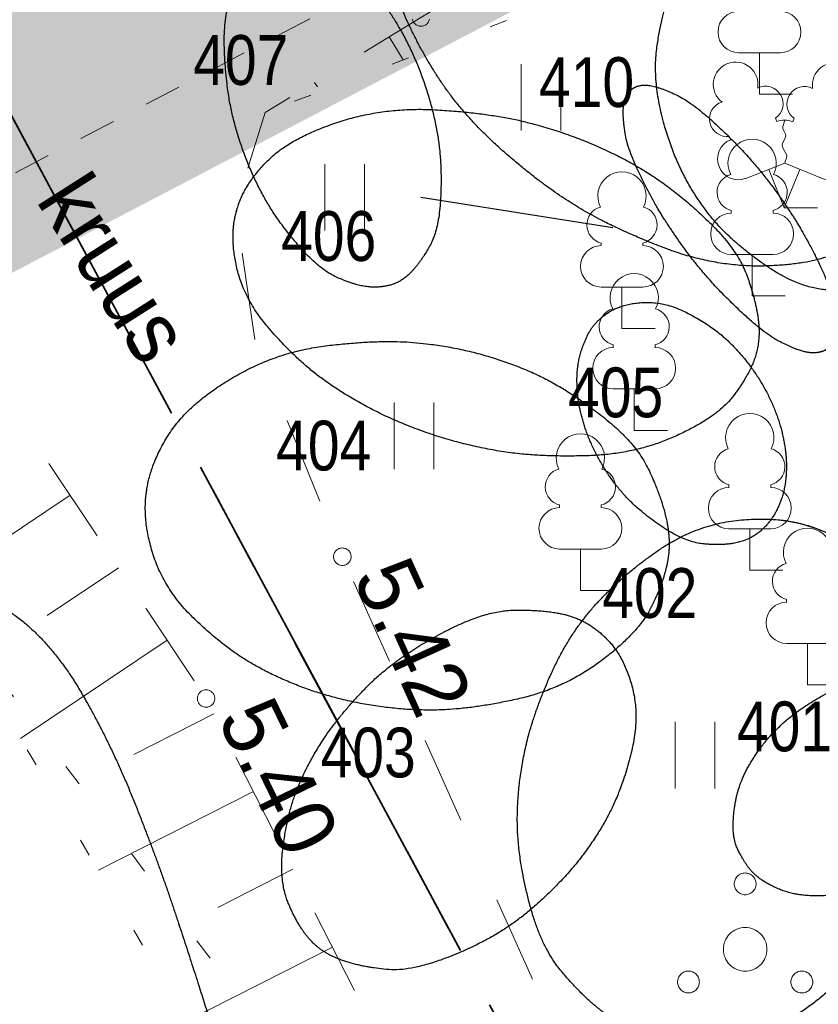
# Model space of a CAD drawing. Header units: metres. Extents: x 538891 to 1080079, y 6588829 to 13178720.
# Tile 315 of 656: x 539900 to 539909, y 6589092 to 6589104. Entities that reach past the tile are written whole.
import ezdxf

# ---------------------------------------------------------------- set-up
doc = ezdxf.new("R2010")
doc.units = ezdxf.units.M
doc.header["$LTSCALE"] = 0.4
for name, pattern in [('KATASTRIPIIR', [17.5, 10, -2.5, 2.5, -2.5]), ('KOLVIK', [3.125, 0.625, -2.5]), ('KRUUSKILL', [5, 2.5, -2.5]), ('NOLVAALL', [3, 0.5, -2.5]), ('VW-01 Short Dashed', [2.116125, 1.058062, -1.058062])]:
    doc.linetypes.add(name, pattern=pattern)
for name, color, linetype in [('DENDRO', 7, 'Continuous'), ('GEO', 7, 'Continuous'), ('KINO_PINNAKATTED 2', 7, 'Continuous'), ('KINO_VÄIKEEHITISED', 7, 'Continuous')]:
    doc.layers.add(name, color=color, linetype=linetype)
doc.styles.add('Arial Narrow', font='ARIALN.TTF')
doc.styles.add('HK Explorer Book', font='txt')

# ---------------------------------------------------------------- blocks, each defined once
blk = doc.blocks.new('Landscape Area-221')
at = {"linetype": 'Continuous', "lineweight": 0}
blk.add_hatch(color=254, dxfattribs=at).paths.add_polyline_path([(0, 0), (-0.273, 0.522), (-0.882, 0.668), (-131.852, -67.839), (-131.389, -68.725), (0, 0)])
blk = doc.blocks.new('LEHTP1')
at = {"color": 252, "linetype": 'Continuous', "lineweight": 9, "true_color": 0x888888}
for p, q in [((-0.48, 1.96), (-0.48, 1.9)), ((0.48, 1.96), (0.48, 1.9)), ((0.48, 0.95), (-0.48, 0.95)), ((0, 0), (0, 0.95)), ((0.76, 0), (0, 0))]:
    blk.add_line(p, q, dxfattribs=at)
for centre, radius, start, end in [((0, 3.04), 0.554, 332.5799, 207.4201), ((-0.38, 2.375), 0.425, 105.2441, 257.079), ((0.38, 2.375), 0.425, 282.921, 74.7559), ((-0.475, 1.425), 0.475, 90, 270), ((0.475, 1.425), 0.475, 270, 90)]:
    blk.add_arc(centre, radius, start, end, dxfattribs=at)
blk = doc.blocks.new('LEHTP2')
at = {"color": 252, "linetype": 'Continuous', "lineweight": 9, "true_color": 0x888888}
for p, q in [((-0.17, 1.98), (-0.2, 2.05)), ((0.2, 1.97), (0.23, 2.05)), ((-1.23, 1.56), (-1.26, 1.64)), ((1.25, 1.54), (1.28, 1.62)), ((-0.88, 0.67), (0.01, 1.02)), ((0.01, 1.02), (0.89, 0.66)), ((0, 0), (-0.35, 0.88)), ((0, 0), (0.36, 0.88)), ((0.76, 0), (0, 0))]:
    blk.add_line(p, q, dxfattribs=at)
at = {"color": 252, "linetype": 'Continuous', "lineweight": 9, "true_color": 0x888888, "flags": 128}
blk.add_lwpolyline([(0.01, 2.01), (-0.03, 1.86), (-0.03, 1.82), (-0.01, 1.76), (0.03, 1.69), (0.04, 1.65), (0.01, 1.58), (-0.04, 1.48), (-0.05, 1.43), (-0.04, 1.4), (-0.02, 1.34), (0.05, 1.22), (0.06, 1.18), (0.05, 1.14), (0.02, 1.07), (0.01, 1.02)], dxfattribs=at)
at = {"color": 252, "linetype": 'Continuous', "lineweight": 9, "true_color": 0x888888}
for centre, radius, start, end in [((-1.114, 2.828), 0.512, 111.5027, 232.5173), ((-1.114, 2.828), 0.512, 350.4856, 111.5002), ((1.158, 2.811), 0.512, 67.6168, 188.6314), ((1.158, 2.811), 0.512, 306.5997, 67.6143), ((-0.429, 2.384), 0.403, 305.1345, 116.705), ((0.465, 2.377), 0.403, 62.412, 233.9825), ((-1.312, 2.036), 0.403, 106.2979, 277.8684), ((1.344, 2.015), 0.403, 261.2486, 72.8191), ((0.008, 1.535), 0.475, 66.7655, 111.5015), ((-1.053, 1.117), 0.475, 111.5014, 291.5004), ((1.07, 1.101), 0.475, 247.6166, 67.6155)]:
    blk.add_arc(centre, radius, start, end, dxfattribs=at)
blk = doc.blocks.new('PQQSAS')
at = {"color": 252, "linetype": 'Continuous', "lineweight": 9, "true_color": 0x888888, "flags": 128}
for points in [[(0.25, 1.5), (0.249, 1.475), (0.245, 1.451), (0.239, 1.427), (0.231, 1.404), (0.22, 1.382), (0.208, 1.361), (0.193, 1.341), (0.177, 1.323), (0.159, 1.307), (0.139, 1.292), (0.118, 1.28), (0.096, 1.269), (0.073, 1.261), (0.049, 1.255), (0.025, 1.251), (0, 1.25), (-0.025, 1.251), (-0.049, 1.255), (-0.073, 1.261), (-0.096, 1.269), (-0.118, 1.28), (-0.139, 1.292), (-0.159, 1.307), (-0.177, 1.323), (-0.193, 1.341), (-0.208, 1.361), (-0.22, 1.382), (-0.231, 1.404), (-0.239, 1.427), (-0.245, 1.451), (-0.249, 1.475), (-0.25, 1.5), (-0.249, 1.525), (-0.245, 1.549), (-0.239, 1.573), (-0.231, 1.596), (-0.22, 1.618), (-0.208, 1.639), (-0.193, 1.659), (-0.177, 1.677), (-0.159, 1.693), (-0.139, 1.708), (-0.118, 1.72), (-0.096, 1.731), (-0.073, 1.739), (-0.049, 1.745), (-0.025, 1.749), (0, 1.75), (0.025, 1.749), (0.049, 1.745), (0.073, 1.739), (0.096, 1.731), (0.118, 1.72), (0.139, 1.708), (0.159, 1.693), (0.177, 1.677), (0.193, 1.659), (0.208, 1.639), (0.22, 1.618), (0.231, 1.596), (0.239, 1.573), (0.245, 1.549), (0.249, 1.525)], [(0.5, 0), (0.498, -0.049), (0.49, -0.098), (0.478, -0.145), (0.462, -0.191), (0.441, -0.236), (0.416, -0.278), (0.387, -0.317), (0.354, -0.354), (0.317, -0.387), (0.278, -0.416), (0.236, -0.441), (0.191, -0.462), (0.145, -0.478), (0.098, -0.49), (0.049, -0.498), (0, -0.5), (-0.049, -0.498), (-0.098, -0.49), (-0.145, -0.478), (-0.191, -0.462), (-0.236, -0.441), (-0.278, -0.416), (-0.317, -0.387), (-0.354, -0.354), (-0.387, -0.317), (-0.416, -0.278), (-0.441, -0.236), (-0.462, -0.191), (-0.478, -0.145), (-0.49, -0.098), (-0.498, -0.049), (-0.5, 0), (-0.498, 0.049), (-0.49, 0.098), (-0.478, 0.145), (-0.462, 0.191), (-0.441, 0.236), (-0.416, 0.278), (-0.387, 0.317), (-0.354, 0.354), (-0.317, 0.387), (-0.278, 0.416), (-0.236, 0.441), (-0.191, 0.462), (-0.145, 0.478), (-0.098, 0.49), (-0.049, 0.498), (0, 0.5), (0.049, 0.498), (0.098, 0.49), (0.145, 0.478), (0.191, 0.462), (0.236, 0.441), (0.278, 0.416), (0.317, 0.387), (0.354, 0.354), (0.387, 0.317), (0.416, 0.278), (0.441, 0.236), (0.462, 0.191), (0.478, 0.145), (0.49, 0.098), (0.498, 0.049)], [(-1.05, -0.75), (-1.051, -0.775), (-1.055, -0.799), (-1.061, -0.823), (-1.069, -0.846), (-1.08, -0.868), (-1.092, -0.889), (-1.107, -0.909), (-1.123, -0.927), (-1.141, -0.943), (-1.161, -0.958), (-1.182, -0.97), (-1.204, -0.981), (-1.227, -0.989), (-1.251, -0.995), (-1.275, -0.999), (-1.3, -1), (-1.325, -0.999), (-1.349, -0.995), (-1.373, -0.989), (-1.396, -0.981), (-1.418, -0.97), (-1.439, -0.958), (-1.459, -0.943), (-1.477, -0.927), (-1.493, -0.909), (-1.508, -0.889), (-1.52, -0.868), (-1.531, -0.846), (-1.539, -0.823), (-1.545, -0.799), (-1.549, -0.775), (-1.55, -0.75), (-1.549, -0.725), (-1.545, -0.701), (-1.539, -0.677), (-1.531, -0.654), (-1.52, -0.632), (-1.508, -0.611), (-1.493, -0.591), (-1.477, -0.573), (-1.459, -0.557), (-1.439, -0.542), (-1.418, -0.53), (-1.396, -0.519), (-1.373, -0.511), (-1.349, -0.505), (-1.325, -0.501), (-1.3, -0.5), (-1.275, -0.501), (-1.251, -0.505), (-1.227, -0.511), (-1.204, -0.519), (-1.182, -0.53), (-1.161, -0.542), (-1.141, -0.557), (-1.123, -0.573), (-1.107, -0.591), (-1.092, -0.611), (-1.08, -0.632), (-1.069, -0.654), (-1.061, -0.677), (-1.055, -0.701), (-1.051, -0.725)], [(1.55, -0.75), (1.549, -0.775), (1.545, -0.799), (1.539, -0.823), (1.531, -0.846), (1.52, -0.868), (1.508, -0.889), (1.493, -0.909), (1.477, -0.927), (1.459, -0.943), (1.439, -0.958), (1.418, -0.97), (1.396, -0.981), (1.373, -0.989), (1.349, -0.995), (1.325, -0.999), (1.3, -1), (1.275, -0.999), (1.251, -0.995), (1.227, -0.989), (1.204, -0.981), (1.182, -0.97), (1.161, -0.958), (1.141, -0.943), (1.123, -0.927), (1.107, -0.909), (1.092, -0.889), (1.08, -0.868), (1.069, -0.846), (1.061, -0.823), (1.055, -0.799), (1.051, -0.775), (1.05, -0.75), (1.051, -0.725), (1.055, -0.701), (1.061, -0.677), (1.069, -0.654), (1.08, -0.632), (1.092, -0.611), (1.107, -0.591), (1.123, -0.573), (1.141, -0.557), (1.161, -0.542), (1.182, -0.53), (1.204, -0.519), (1.227, -0.511), (1.251, -0.505), (1.275, -0.501), (1.3, -0.5), (1.325, -0.501), (1.349, -0.505), (1.373, -0.511), (1.396, -0.519), (1.418, -0.53), (1.439, -0.542), (1.459, -0.557), (1.477, -0.573), (1.493, -0.591), (1.508, -0.611), (1.52, -0.632), (1.531, -0.654), (1.539, -0.677), (1.545, -0.701), (1.549, -0.725)]]:
    blk.add_lwpolyline(points, close=True, dxfattribs=at)
blk = doc.blocks.new('HEIN')
at = {"color": 7, "linetype": 'Continuous', "lineweight": 9}
for p, q in [((-0.455, 0.761), (-0.455, -0.761)), ((0.455, 0.761), (0.455, -0.761))]:
    blk.add_line(p, q, dxfattribs=at)

msp = doc.modelspace()

# ---------------------------------------------------------------- hatches: boundary and pattern name
at = {"layer": 'KINO_PINNAKATTED 2', "linetype": 'Continuous', "lineweight": 0, "true_color": 0xdbccc4}
h = msp.add_hatch(color=254, dxfattribs=at)
h.paths.add_polyline_path([(539967.0537, 6589211.4088), (539962.2785, 6589208.9716), (539960.1138, 6589213.2128), (539960.1574, 6589213.3473), (539960.4697, 6589214.5825), (539957.6024, 6589213.1153), (539951.9214, 6589190.9537), (539951.9214, 6589190.9537), (539948.0999, 6589176.047), (539935.7422, 6589169.7397), (539935.7422, 6589169.7397), (539931.3068, 6589167.532), (539932.6288, 6589165.0519), (539947.1922, 6589172.4705), (539943.3726, 6589157.5796), (539932.7799, 6589152.1729), (539934.035, 6589149.7139), (539942.3482, 6589153.957), (539934.5152, 6589123.4149), (539912.8264, 6589112.0702), (539902.6168, 6589132.0734), (539901.5693, 6589131.5387), (539911.7845, 6589111.5252), (539898.8503, 6589104.7597), (539879.4769, 6589142.717), (539891.922, 6589149.0906), (539891.1946, 6589148.7193), (539890.5899, 6589149.9039), (539891.7748, 6589150.5087), (539892.3792, 6589149.3247), (539892.4679, 6589149.3701), (539900.9646, 6589132.7233), (539902.0122, 6589133.258), (539902.3164, 6589132.662), (539901.9667, 6589133.3471), (539932.6722, 6589149.0192), (539928.1215, 6589157.9349), (539933.2164, 6589160.5354), (539929.3159, 6589168.1774), (539930.6785, 6589168.8729), (539933.7737, 6589170.4527), (539926.6682, 6589184.3741), (539923.5728, 6589182.7942), (539928.7283, 6589172.6939), (539930.0284, 6589170.1466), (539925.2524, 6589167.7089), (539925.2978, 6589167.6198), (539920.4324, 6589165.1365), (539920.4324, 6589165.1365), (539917.2482, 6589163.5113), (539916.6628, 6589164.6579), (539910.3833, 6589161.4528), (539910.9686, 6589160.3061), (539904.5105, 6589157.0099), (539903.9258, 6589158.1569), (539894.1454, 6589153.165), (539890.8302, 6589159.6604), (539887.9627, 6589158.1968), (539891.8632, 6589150.5547), (539878.8635, 6589143.9188), (539875.59, 6589150.3324), (539874.692, 6589149.874), (539858.3249, 6589181.7138), (539870.9536, 6589188.1594), (539870.3464, 6589189.3428), (539856.8347, 6589182.4464), (539846.4252, 6589202.8212), (539859.9462, 6589209.7224), (539859.2512, 6589211.084), (539845.7366, 6589204.1706), (539823.2475, 6589248.2518), (539838.1247, 6589255.8451), (539859.9649, 6589213.0517), (539861.0759, 6589213.6249), (539839.2375, 6589256.4112), (539853.9616, 6589263.9128), (539860.1934, 6589251.703), (539861.4209, 6589252.3295), (539855.9412, 6589263.0656), (539918.3983, 6589294.9445), (539917.4891, 6589296.7252), (539909.8614, 6589292.8329), (539911.2717, 6589298.5181), (539909.7981, 6589298.5207), (539908.1735, 6589291.9714), (539857.1265, 6589265.917), (539856.3685, 6589267.4022), (539809.1504, 6589243.3021), (539810.0597, 6589241.5207), (539814.0524, 6589243.5586), (539825.8172, 6589238.7979), (539856.3911, 6589178.8962), (539857.2889, 6589179.3545), (539874.2092, 6589146.4386), (539875.0979, 6589146.8972), (539897.078, 6589103.8327), (539883.238, 6589096.5935), (539884.6809, 6589093.9634), (539900.4644, 6589102.1187), (540015.6515, 6589162.4696), (540002.6107, 6589165.5585), (540005.2683, 6589160.4235), (539958.3253, 6589135.8241), (539947.6806, 6589156.6795), (539959.0325, 6589162.4735), (539960.5288, 6589163.2373), (539960.5288, 6589163.2373), (539971.4851, 6589168.8293), (539973.2657, 6589169.7382), (539973.2657, 6589169.7382), (539984.2214, 6589175.33), (539986.0026, 6589176.2391), (539986.0026, 6589176.2391), (539994.7645, 6589180.7112), (539993.5098, 6589183.1695), (539975.9966, 6589174.2307), (539970.7504, 6589184.5092), (539988.2636, 6589193.448), (539987.659, 6589194.6326), (539971.4642, 6589186.3667), (539965.6133, 6589197.83), (539964.3841, 6589197.2024), (539970.2348, 6589185.7393), (539951.0404, 6589175.9424), (539950.7342, 6589176.5425), (539954.7971, 6589192.1738), (539954.8709, 6589192.4591), (539981.7628, 6589206.1848), (539981.1581, 6589207.3694), (539974.7897, 6589204.1189), (539972.1882, 6589209.213), (539970.5972, 6589208.401), (539969.297, 6589210.9484), (539967.7049, 6589210.1357)])
h.paths.add_polyline_path([(539908.4323, 6589141.4636), (539909.778, 6589138.8272), (539914.6437, 6589141.3106), (539913.2977, 6589143.9469)])
h.paths.add_polyline_path([(539968.1067, 6589205.6366), (539966.1583, 6589209.455), (539962.8831, 6589207.787), (539963.5332, 6589206.5133), (539960.349, 6589204.8881), (539963.6449, 6589198.4306), (539966.9182, 6589200.1013), (539973.2866, 6589203.3517), (539971.2909, 6589207.2619)])
h.paths.add_polyline_path([(539924.9602, 6589164.3488), (539921.6869, 6589162.6781), (539923.0325, 6589160.0417), (539926.3058, 6589161.7123)])
h.paths.add_polyline_path([(539901.8161, 6589134.7634), (539906.6828, 6589137.2474), (539904.037, 6589142.4312), (539899.1702, 6589139.9472)])
h.paths.add_polyline_path([(539974.8125, 6589173.6264), (539969.5659, 6589183.9046), (539951.6451, 6589174.7578), (539956.8912, 6589164.4793)])
h.paths.add_polyline_path([(539946.7091, 6589161.0569), (539946.6885, 6589160.8773), (539947.3386, 6589159.6036), (539955.3882, 6589163.7122), (539950.7933, 6589172.7176), (539949.6034, 6589172.1103), (539949.5452, 6589171.9683)])
h.paths.add_polyline_path([(539917.2687, 6589155.6066), (539918.6143, 6589152.9702), (539925.0718, 6589156.2661), (539923.7262, 6589158.9025)])
h.paths.add_polyline_path([(539905.1819, 6589147.832), (539906.5275, 6589145.1955), (539912.985, 6589148.4915), (539911.6394, 6589151.1279)])
h.paths.add_polyline_path([(539910.2956, 6589153.5407), (539913.5689, 6589155.2114), (539912.2233, 6589157.8478), (539908.95, 6589156.1771)])
h.paths.add_polyline_path([(539815.7403, 6589244.4201), (539824.8186, 6589240.7544), (539821.4581, 6589247.3385)])
h.paths.add_polyline_path([(539953.3771, 6589140.0196), (539945.4996, 6589155.4534), (539945.3405, 6589155.3728), (539937.5517, 6589125.0032), (539956.0917, 6589134.7009)])
h.paths.add_polyline_path([(539899.4864, 6589151.3469), (539896.2131, 6589149.6762), (539897.5587, 6589147.0398), (539900.832, 6589148.7105)])
h.paths.add_polyline_path([(539920.5185, 6589149.2378), (539921.8648, 6589146.6018), (539921.8648, 6589146.6018), (539922.5149, 6589145.3281), (539928.9724, 6589148.624), (539928.2768, 6589149.9868), (539926.6843, 6589149.1739), (539926.0339, 6589150.4475), (539924.4425, 6589149.6352), (539923.1423, 6589152.1826), (539919.869, 6589150.5119), (539920.5191, 6589149.2382)])

# ---------------------------------------------------------------- linework, layer by layer
at = {"layer": 'DENDRO', "color": 250, "linetype": 'Continuous', "lineweight": 25, "true_color": 0x333333}
msp.add_line((539906.5979, 6589101.2097), (539904.3977, 6589101.5589), dxfattribs=at)
at = {"layer": 'DENDRO', "color": 30, "linetype": 'Continuous', "lineweight": 25, "true_color": 0xff7f00}
for points, knots in [([(539904.2745, 6589105.3761), (539904.2641, 6589105.362), (539904.2536, 6589105.3479), (539904.0616, 6589105.0801), (539903.9711, 6589104.2408), (539904.3394, 6589103.3222), (539904.8936, 6589102.4842), (539905.7692, 6589101.7125), (539906.5614, 6589101.2232), (539907.7688, 6589100.7544), (539908.953, 6589100.794), (539909.5276, 6589101.1285), (539909.8521, 6589101.5011), (539909.9745, 6589102.0512), (539909.9572, 6589102.7624), (539909.3605, 6589103.9028), (539908.5802, 6589104.7189), (539907.8235, 6589105.2791), (539906.5944, 6589105.8874), (539905.2711, 6589105.9887), (539904.4989, 6589105.6623), (539904.2954, 6589105.4043), (539904.285, 6589105.3902), (539904.2745, 6589105.3761)], [0, 0, 0, 0.0029396, 0.0029396, 0.058168, 0.1133965, 0.1686249, 0.2238534, 0.2790818, 0.3343103, 0.3895388, 0.4447672, 0.4999957, 0.5552241, 0.6104526, 0.6656811, 0.7209095, 0.776138, 0.8313664, 0.8865949, 0.9418233, 0.9970518, 0.9970518, 1, 1, 1]), ([(539907.9288, 6589104.6219), (539907.9145, 6589104.6146), (539907.9002, 6589104.6073), (539907.6313, 6589104.4671), (539907.3039, 6589104.0131), (539907.1419, 6589103.5936), (539907.0579, 6589102.9226), (539907.247, 6589102.1366), (539907.5516, 6589101.5383), (539907.9688, 6589101.0465), (539908.6814, 6589100.546), (539909.2965, 6589100.4664), (539909.7951, 6589100.526), (539910.1948, 6589100.7528), (539910.4825, 6589101.069), (539910.7884, 6589101.6142), (539910.7962, 6589102.6379), (539910.508, 6589103.4197), (539910.14, 6589103.973), (539909.6898, 6589104.3917), (539908.9786, 6589104.7717), (539908.2298, 6589104.767), (539907.9575, 6589104.6364), (539907.9432, 6589104.6292), (539907.9288, 6589104.6219)], [0, 0, 0, 0.0027725, 0.0027725, 0.0551117, 0.1074508, 0.15979, 0.2121292, 0.2644683, 0.3168075, 0.3691466, 0.4214858, 0.473825, 0.5261641, 0.5785033, 0.6308424, 0.6831816, 0.7355208, 0.7878599, 0.8401991, 0.8925382, 0.9448774, 0.9972166, 0.9972166, 1, 1, 1]), ([(539901.25, 6589098.1758), (539901.2478, 6589098.1585), (539901.2456, 6589098.1411), (539901.2089, 6589097.8154), (539901.4654, 6589097.0563), (539902.084, 6589096.4481), (539902.6607, 6589096.0863), (539903.376, 6589095.8148), (539904.1717, 6589095.6758), (539904.9648, 6589095.6876), (539906.039, 6589095.9265), (539906.8846, 6589096.5622), (539907.1755, 6589097.135), (539907.2692, 6589097.6177), (539907.1463, 6589098.1478), (539906.8604, 6589098.7455), (539906.1193, 6589099.3336), (539905.4678, 6589099.6563), (539904.7031, 6589099.8658), (539903.8979, 6589099.9297), (539902.7435, 6589099.7906), (539901.7416, 6589099.1988), (539901.3041, 6589098.5336), (539901.2544, 6589098.2105), (539901.2522, 6589098.1932), (539901.25, 6589098.1758)], [0, 0, 0, 0.0026526, 0.0026526, 0.052387, 0.1021214, 0.1518558, 0.2015901, 0.2513245, 0.3010589, 0.3507933, 0.4005277, 0.450262, 0.4999964, 0.5497308, 0.5994652, 0.6491996, 0.698934, 0.7486683, 0.7984027, 0.8481371, 0.8978715, 0.9476059, 0.9973402, 0.9973402, 1, 1, 1]), ([(539908.8709, 6589097.7843), (539908.8515, 6589097.7905), (539908.8322, 6589097.7967), (539908.467, 6589097.9091), (539907.545, 6589097.7995), (539906.7389, 6589097.2573), (539906.0984, 6589096.5655), (539905.6673, 6589095.5983), (539905.4969, 6589094.771), (539905.508, 6589093.9819), (539905.7701, 6589092.9646), (539906.2603, 6589092.3875), (539906.6838, 6589092.0694), (539907.2193, 6589091.8611), (539907.8508, 6589091.876), (539908.5913, 6589092.0538), (539909.5313, 6589092.8529), (539910.0506, 6589093.744), (539910.3109, 6589094.5555), (539910.4166, 6589095.8048), (539909.9482, 6589097.0235), (539909.2694, 6589097.6468), (539908.9096, 6589097.7718), (539908.8902, 6589097.778), (539908.8709, 6589097.7843)], [0, 0, 0, 0.0027858, 0.0027858, 0.0551237, 0.1074616, 0.1597995, 0.2121374, 0.2644752, 0.3168131, 0.369151, 0.4214889, 0.4738268, 0.5261647, 0.5785025, 0.6308404, 0.6831783, 0.7355162, 0.7878541, 0.840192, 0.8925298, 0.9448677, 0.9972056, 0.9972056, 1, 1, 1]), ([(539906.5097, 6589096.5139), (539906.4992, 6589096.5241), (539906.4887, 6589096.5342), (539906.2883, 6589096.7229), (539905.7711, 6589096.8375), (539905.0933, 6589096.8136), (539904.0769, 6589096.2584), (539903.4454, 6589095.6049), (539903.0726, 6589095.0236), (539902.8583, 6589094.4592), (539902.7698, 6589093.7221), (539902.9864, 6589093.2051), (539903.2585, 6589092.8969), (539903.7043, 6589092.7354), (539904.3041, 6589092.6775), (539905.293, 6589093.0867), (539905.9768, 6589093.668), (539906.4209, 6589094.2293), (539906.7152, 6589094.8109), (539906.909, 6589095.6155), (539906.7227, 6589096.2979), (539906.5307, 6589096.4937), (539906.5202, 6589096.5038), (539906.5097, 6589096.5139)], [0, 0, 0, 0.0029256, 0.0029256, 0.0581554, 0.1133853, 0.1686152, 0.223845, 0.2790749, 0.3343048, 0.3895346, 0.4447645, 0.4999944, 0.5552242, 0.6104541, 0.665684, 0.7209138, 0.7761437, 0.8313736, 0.8866034, 0.9418333, 0.9970632, 0.9970632, 1, 1, 1])]:
    msp.add_open_spline(points, degree=2, knots=knots, dxfattribs=at)
at = {"layer": 'DENDRO', "color": 25, "linetype": 'Continuous', "lineweight": 25, "true_color": 0x995f4c}
for points, knots in [([(539902.7204, 6589104.4531), (539902.711, 6589104.4499), (539902.7017, 6589104.4467), (539902.5264, 6589104.3833), (539902.308, 6589104.0804), (539902.1286, 6589103.618), (539902.1614, 6589102.8494), (539902.2836, 6589102.2859), (539902.4975, 6589101.7346), (539902.7747, 6589101.2607), (539903.2343, 6589100.7329), (539903.6267, 6589100.5579), (539903.9004, 6589100.5189), (539904.1717, 6589100.5849), (539904.3989, 6589100.8226), (539904.6057, 6589101.2023), (539904.6391, 6589101.9019), (539904.5664, 6589102.4461), (539904.396, 6589103.0125), (539904.1459, 6589103.5322), (539903.8516, 6589103.9499), (539903.3959, 6589104.3804), (539902.9168, 6589104.5138), (539902.7391, 6589104.4595), (539902.7298, 6589104.4563), (539902.7204, 6589104.4531)], [0, 0, 0, 0.0026411, 0.0026411, 0.0523766, 0.102112, 0.1518475, 0.201583, 0.2513184, 0.3010539, 0.3507893, 0.4005248, 0.4502603, 0.4999957, 0.5497312, 0.5994666, 0.6492021, 0.6989376, 0.748673, 0.7984085, 0.8481439, 0.8978794, 0.9476148, 0.9973503, 0.9973503, 1, 1, 1]), ([(539906.818, 6589102.8025), (539906.8136, 6589102.7992), (539906.8092, 6589102.7959), (539906.7281, 6589102.7314), (539906.7093, 6589102.4736), (539906.7725, 6589102.0922), (539907.0757, 6589101.4848), (539907.2855, 6589101.158), (539907.5184, 6589100.8315), (539907.8596, 6589100.4391), (539908.3594, 6589099.9795), (539908.7047, 6589099.8108), (539908.8744, 6589099.7721), (539908.9933, 6589099.7862), (539909.0906, 6589099.8411), (539909.1788, 6589100.0261), (539909.0965, 6589100.5326), (539908.7933, 6589101.14), (539908.5836, 6589101.4668), (539908.3507, 6589101.7933), (539908.0095, 6589102.1858), (539907.5097, 6589102.6453), (539907.1643, 6589102.8142), (539906.9129, 6589102.8664), (539906.8269, 6589102.8091), (539906.8224, 6589102.8058), (539906.818, 6589102.8025)], [0, 0, 0, 0.0025162, 0.0025162, 0.0498953, 0.0972745, 0.1446536, 0.1920328, 0.2394119, 0.2867911, 0.3341702, 0.3815494, 0.4289286, 0.4763077, 0.5236869, 0.571066, 0.6184452, 0.6658243, 0.7132035, 0.7605826, 0.8079618, 0.8553409, 0.9027201, 0.9500993, 0.9974784, 0.9974784, 1, 1, 1]), ([(539902.2869, 6589101.4171), (539902.2826, 6589101.4021), (539902.2784, 6589101.3871), (539902.2033, 6589101.104), (539902.3734, 6589100.3865), (539902.9265, 6589099.7422), (539903.466, 6589099.3238), (539904.1561, 6589098.9623), (539904.9428, 6589098.7048), (539905.7445, 6589098.5818), (539906.8563, 6589098.6131), (539907.7839, 6589099.0354), (539908.1444, 6589099.4952), (539908.2954, 6589099.9081), (539908.2334, 6589100.3996), (539908.0148, 6589100.9786), (539907.3357, 6589101.6257), (539906.7161, 6589102.022), (539905.9689, 6589102.3368), (539905.1639, 6589102.5291), (539903.9828, 6589102.5999), (539902.9026, 6589102.243), (539902.3834, 6589101.7258), (539902.2954, 6589101.4472), (539902.2911, 6589101.4322), (539902.2869, 6589101.4171)], [0, 0, 0, 0.0026525, 0.0026525, 0.0523869, 0.1021213, 0.1518557, 0.2015901, 0.2513245, 0.3010589, 0.3507933, 0.4005277, 0.4502621, 0.4999965, 0.5497309, 0.5994653, 0.6491997, 0.6989341, 0.7486685, 0.7984029, 0.8481373, 0.8978717, 0.9476061, 0.9973405, 0.9973405, 1, 1, 1]), ([(539906.5404, 6589100.2359), (539906.5323, 6589100.2305), (539906.5241, 6589100.225), (539906.3701, 6589100.1202), (539906.2209, 6589099.7912), (539906.1758, 6589099.4912), (539906.2124, 6589099.1177), (539906.352, 6589098.701), (539906.5938, 6589098.2939), (539906.9069, 6589097.9546), (539907.4197, 6589097.6103), (539907.8268, 6589097.5668), (539908.1397, 6589097.6209), (539908.3655, 6589097.7898), (539908.5081, 6589098.0201), (539908.5829, 6589098.2802), (539908.5907, 6589098.619), (539908.5041, 6589099.0197), (539908.3114, 6589099.4391), (539908.0286, 6589099.8187), (539907.6978, 6589100.1079), (539907.196, 6589100.3661), (539906.7139, 6589100.3454), (539906.5568, 6589100.2468), (539906.5486, 6589100.2414), (539906.5404, 6589100.2359)], [0, 0, 0, 0.0026271, 0.0026271, 0.0523638, 0.1021005, 0.1518372, 0.2015739, 0.2513106, 0.3010473, 0.3507841, 0.4005208, 0.4502575, 0.4999942, 0.5497309, 0.5994676, 0.6492043, 0.698941, 0.7486778, 0.7984145, 0.8481512, 0.8978879, 0.9476246, 0.9973613, 0.9973613, 1, 1, 1]), ([(539910.6466, 6589095.7005), (539910.6403, 6589095.7094), (539910.634, 6589095.7183), (539910.5134, 6589095.8862), (539910.1429, 6589096.042), (539909.8088, 6589096.0801), (539909.2923, 6589096.0059), (539908.7482, 6589095.7092), (539908.3801, 6589095.3798), (539908.1255, 6589095.013), (539907.9948, 6589094.6631), (539907.9639, 6589094.2153), (539908.0946, 6589093.9508), (539908.2315, 6589093.773), (539908.4919, 6589093.621), (539908.7833, 6589093.547), (539909.1573, 6589093.5537), (539909.7039, 6589093.7032), (539910.2175, 6589094.0652), (539910.5326, 6589094.4208), (539910.8114, 6589094.9755), (539910.7735, 6589095.5118), (539910.6591, 6589095.6827), (539910.6528, 6589095.6916), (539910.6466, 6589095.7005)], [0, 0, 0, 0.0027556, 0.0027556, 0.0550964, 0.1074372, 0.159778, 0.2121187, 0.2644595, 0.3168003, 0.369141, 0.4214818, 0.4738226, 0.5261633, 0.5785041, 0.6308449, 0.6831856, 0.7355264, 0.7878672, 0.840208, 0.8925487, 0.9448895, 0.9972303, 0.9972303, 1, 1, 1])]:
    msp.add_open_spline(points, degree=2, knots=knots, dxfattribs=at)
at = {"layer": 'DENDRO', "color": 82, "linetype": 'Continuous', "lineweight": 25, "true_color": 0x33cc00}
msp.add_open_spline([(539895.8692, 6589096.0483), (539895.671, 6589095.9839), (539895.2709, 6589095.8462), (539895.0661, 6589095.7729), (539894.9752, 6589095.7405), (539894.8155, 6589095.6834), (539894.3492, 6589095.5184), (539893.2983, 6589095.1152), (539892.1623, 6589094.6371), (539891.1128, 6589094.3721), (539889.9071, 6589094.4674), (539888.5512, 6589094.9051), (539887.27, 6589095.1497), (539886.3211, 6589095.0429), (539885.356, 6589094.7079), (539883.979, 6589093.9303), (539882.388, 6589092.9638), (539880.8048, 6589092.2913), (539879.2774, 6589091.6802), (539877.828, 6589090.8249), (539876.6639, 6589089.5447), (539876.379, 6589088.0802), (539876.8067, 6589086.8534), (539877.6871, 6589085.5258), (539879.2796, 6589083.8819), (539880.7421, 6589082.621), (539882.1486, 6589081.5082), (539883.5481, 6589080.483), (539884.5684, 6589079.538), (539885.3476, 6589078.598), (539886.1215, 6589077.3665), (539886.9267, 6589075.7139), (539887.7539, 6589073.744), (539888.5691, 6589071.687), (539889.3416, 6589069.7544), (539890.0411, 6589068.1577), (539890.6332, 6589067.1287), (539891.1101, 6589066.7587), (539891.5131, 6589066.8797), (539891.8796, 6589067.3434), (539892.2476, 6589067.9984), (539892.7574, 6589068.8653), (539893.671, 6589069.8093), (539895.0149, 6589070.5674), (539896.6699, 6589071.1354), (539898.4824, 6589071.6765), (539899.7992, 6589072.3381), (539900.3979, 6589073.0174), (539900.732, 6589073.852), (539900.8204, 6589075.2376), (539900.7496, 6589076.8982), (539900.8967, 6589078.3899), (539901.0767, 6589079.7925), (539901.0181, 6589081.2319), (539900.6839, 6589082.7214), (539900.4438, 6589084.0813), (539900.6689, 6589085.1298), (539901.3048, 6589085.9031), (539902.0601, 6589086.5586), (539902.6914, 6589087.2277), (539903.0939, 6589087.9563), (539903.1609, 6589088.7865), (539902.8899, 6589089.7282), (539902.4717, 6589090.7305), (539902.0966, 6589091.7409), (539901.7672, 6589092.7876), (539901.3812, 6589093.949), (539900.8587, 6589095.2627), (539900.1943, 6589096.4211), (539899.3827, 6589097.0447), (539898.4666, 6589097.0158), (539897.5777, 6589096.683), (539896.8499, 6589096.3787), (539896.2957, 6589096.1857), (539895.9684, 6589096.0805), (539895.8692, 6589096.0483)], degree=2, dxfattribs=at)
at = {"layer": 'GEO', "color": 8, "linetype": 'Continuous', "lineweight": 9, "true_color": 0x7d7d7d}
for p, q in [((539904.0316, 6589103.4002), (539904.1927, 6589103.1361)), ((539903.1779, 6589102.8795), (539903.21, 6589102.8269)), ((539900.3757, 6589098.1443), (539898.7853, 6589097.0807)), ((539900.9316, 6589097.313), (539900.1133, 6589096.7658)), ((539901.4875, 6589096.4817), (539899.8048, 6589095.3565)), ((539902.0231, 6589095.6386), (539901.106, 6589095.1727)), ((539902.476, 6589094.7471), (539900.6989, 6589093.8443)), ((539902.9289, 6589093.8555), (539902.0689, 6589093.4186)), ((539903.3818, 6589092.9639), (539901.6883, 6589092.1037))]:
    msp.add_line(p, q, dxfattribs=at)
at = {"layer": 'GEO', "color": 35, "linetype": 'KATASTRIPIIR', "lineweight": 35, "true_color": 0xb1703a, "flags": 128}
for points in [[(539909.52, 6589298.37), (539963.84, 6589287.14), (540025.24, 6589164.24), (540045.59, 6589125.76), (540065.9, 6589087.26), (540023.2, 6589062.87), (539981.09, 6589035.92), (539947.18, 6589014.22), (539893.01, 6589114.94), (539881.52, 6589108.74), (539808.69, 6589244.05), (539909.52, 6589298.37)], [(539893.01, 6589114.94), (539947.18, 6589014.22), (539936.27, 6589007.24), (539887.49, 6589097.77), (539881.52, 6589108.74), (539893.01, 6589114.94)]]:
    msp.add_lwpolyline(points, dxfattribs=at)
at = {"layer": 'GEO', "color": 8, "linetype": 'KRUUSKILL', "lineweight": 9, "true_color": 0x7d7d7d, "flags": 128}
for points in [[(540011.3613, 6589041.2888), (539999.483, 6589044.037), (539990.951, 6589046.294), (539987.7943, 6589047.9069), (539986.231, 6589049.936), (539984.1061, 6589052.6793), (539981.225, 6589055.25), (539977.2641, 6589058.022), (539974.211, 6589059.138), (539971.788, 6589059.12), (539966.203, 6589057.671), (539961.8283, 6589055.5089), (539959.112, 6589053.188), (539955.9635, 6589050.8433), (539953.982, 6589048.674), (539950.608, 6589044.52), (539948.3182, 6589041.5698), (539946.862, 6589038.507), (539945.0154, 6589034.422), (539944.316, 6589029.874), (539944.073, 6589029.1858), (539943.744, 6589028.809), (539940.711, 6589030.749), (539937.954, 6589032.915), (539936.298, 6589034.783), (539933.6106, 6589038.5593), (539931.528, 6589042.727), (539930.229, 6589044.808), (539927.706, 6589048.698), (539926.029, 6589051.324), (539921.171, 6589059.547), (539916.928, 6589068.562), (539912.006, 6589078.713), (539910.547, 6589081.751), (539907.786, 6589087.655), (539906.536, 6589090.686), (539903.496, 6589097.44), (539902.5, 6589099.896), (539902.2698, 6589101.4471), (539902.613, 6589102.535), (539904.397, 6589103.623), (539913.397, 6589109.076), (539921.385, 6589113.409), (539927.653, 6589116.602), (539936.873, 6589121.343), (539945.3, 6589125.43), (539954.952, 6589130.091), (539964.519, 6589135.032), (539971.392, 6589138.321), (539984.191, 6589145.409), (539995.965, 6589151.917), (540000.519, 6589154.727), (540005.726, 6589157.923), (540013.561, 6589161.983), (540015.7022, 6589162.6155), (540018.399, 6589162.651), (540019.6998, 6589162.2786), (540020.831, 6589161.601), (540022.5567, 6589160.4756), (540023.816, 6589158.665), (540029.352, 6589149.619), (540035.451, 6589138.052), (540041.461, 6589127.083), (540046.1, 6589117.906), (540051.276, 6589107.053), (540054.675, 6589098.684), (540060.3216, 6589088.8694)], [(539911.055, 6589034.908), (539919.845, 6589031.584), (539931.692, 6589026.662), (539936.9278, 6589024.7374), (539937.2322, 6589028.5225), (539936.169, 6589031.608), (539935.118, 6589033.782), (539932.3684, 6589038.0109), (539930.466, 6589042.276), (539928.989, 6589044.558), (539926.779, 6589047.869), (539924.871, 6589050.718), (539919.911, 6589058.973), (539915.57, 6589067.785), (539911.294, 6589076.137), (539909.515, 6589080.05), (539906.641, 6589086.548), (539901.934, 6589095.814), (539900.097, 6589098.561), (539899.1026, 6589099.3539), (539897.999, 6589099.756), (539895.876, 6589099.775), (539895.3563, 6589099.7939), (539893.451, 6589098.987), (539890.937, 6589097.799), (539883.419, 6589093.898), (539874.4329, 6589089.31)]]:
    msp.add_lwpolyline(points, dxfattribs=at)
at = {"layer": 'GEO', "color": 8, "linetype": 'NOLVAALL', "lineweight": 9, "true_color": 0x7d7d7d, "flags": 128}
for points in [[(539991.008, 6589149.1771), (539986.286, 6589145.254), (539981.726, 6589142.764), (539973.496, 6589138.37), (539964.701, 6589133.545), (539955.972, 6589128.815), (539948.704, 6589125.45), (539933.763, 6589117.636), (539928.739, 6589115.096), (539920.987, 6589110.844), (539912.56, 6589106.895), (539909.322, 6589105.088), (539902.613, 6589102.535)], [(539898.2454, 6589099.6662), (539898.768, 6589097.11), (539901.447, 6589092.579), (539904.1564, 6589087.2415), (539906.312, 6589082.995), (539912.181, 6589069.297), (539913.6363, 6589066.1301), (539915.3084, 6589062.1073), (539914.135, 6589059.932), (539911.591, 6589062.701), (539908.2237, 6589064.3823), (539905.019, 6589068.793), (539903.753, 6589071.988), (539900.8277, 6589078.4379), (539896.539, 6589079.626), (539890.6194, 6589078.5926), (539887.3191, 6589076.9288), (539884.14, 6589074.8414)]]:
    msp.add_lwpolyline(points, dxfattribs=at)
at = {"layer": 'GEO', "color": 8, "linetype": 'Continuous', "lineweight": 9, "true_color": 0x7d7d7d, "flags": 128}
msp.add_lwpolyline([(539904.4951, 6589103.6035), (539904.4927, 6589103.594), (539904.4894, 6589103.5847), (539904.4852, 6589103.5759), (539904.4801, 6589103.5674), (539904.4743, 6589103.5596), (539904.4677, 6589103.5523), (539904.4604, 6589103.5457), (539904.4526, 6589103.5399), (539904.4441, 6589103.5348), (539904.4353, 6589103.5306), (539904.426, 6589103.5273), (539904.4165, 6589103.5249), (539904.4068, 6589103.5235), (539904.397, 6589103.523), (539904.3872, 6589103.5235), (539904.3775, 6589103.5249), (539904.368, 6589103.5273), (539904.3587, 6589103.5306), (539904.3499, 6589103.5348), (539904.3414, 6589103.5399), (539904.3336, 6589103.5457), (539904.3263, 6589103.5523), (539904.3197, 6589103.5596), (539904.3139, 6589103.5674), (539904.3088, 6589103.5759), (539904.3046, 6589103.5847), (539904.3013, 6589103.594), (539904.2989, 6589103.6035)], dxfattribs=at)
for points in [[(539903.596, 6589097.44), (539903.5955, 6589097.4302), (539903.5941, 6589097.4205), (539903.5917, 6589097.411), (539903.5884, 6589097.4017), (539903.5842, 6589097.3929), (539903.5791, 6589097.3844), (539903.5733, 6589097.3766), (539903.5667, 6589097.3693), (539903.5594, 6589097.3627), (539903.5516, 6589097.3569), (539903.5431, 6589097.3518), (539903.5343, 6589097.3476), (539903.525, 6589097.3443), (539903.5155, 6589097.3419), (539903.5058, 6589097.3405), (539903.496, 6589097.34), (539903.4862, 6589097.3405), (539903.4765, 6589097.3419), (539903.467, 6589097.3443), (539903.4577, 6589097.3476), (539903.4489, 6589097.3518), (539903.4404, 6589097.3569), (539903.4326, 6589097.3627), (539903.4253, 6589097.3693), (539903.4187, 6589097.3766), (539903.4129, 6589097.3844), (539903.4078, 6589097.3929), (539903.4036, 6589097.4017), (539903.4003, 6589097.411), (539903.3979, 6589097.4205), (539903.3965, 6589097.4302), (539903.396, 6589097.44), (539903.3965, 6589097.4498), (539903.3979, 6589097.4595), (539903.4003, 6589097.469), (539903.4036, 6589097.4783), (539903.4078, 6589097.4871), (539903.4129, 6589097.4956), (539903.4187, 6589097.5034), (539903.4253, 6589097.5107), (539903.4326, 6589097.5173), (539903.4404, 6589097.5231), (539903.4489, 6589097.5282), (539903.4577, 6589097.5324), (539903.467, 6589097.5357), (539903.4765, 6589097.5381), (539903.4862, 6589097.5395), (539903.496, 6589097.54), (539903.5058, 6589097.5395), (539903.5155, 6589097.5381), (539903.525, 6589097.5357), (539903.5343, 6589097.5324), (539903.5431, 6589097.5282), (539903.5516, 6589097.5231), (539903.5594, 6589097.5173), (539903.5667, 6589097.5107), (539903.5733, 6589097.5034), (539903.5791, 6589097.4956), (539903.5842, 6589097.4871), (539903.5884, 6589097.4783), (539903.5917, 6589097.469), (539903.5941, 6589097.4595), (539903.5955, 6589097.4498)], [(539902.034, 6589095.814), (539902.0335, 6589095.8042), (539902.0321, 6589095.7945), (539902.0297, 6589095.785), (539902.0264, 6589095.7757), (539902.0222, 6589095.7669), (539902.0171, 6589095.7584), (539902.0113, 6589095.7506), (539902.0047, 6589095.7433), (539901.9974, 6589095.7367), (539901.9896, 6589095.7309), (539901.9811, 6589095.7258), (539901.9723, 6589095.7216), (539901.963, 6589095.7183), (539901.9535, 6589095.7159), (539901.9438, 6589095.7145), (539901.934, 6589095.714), (539901.9242, 6589095.7145), (539901.9145, 6589095.7159), (539901.905, 6589095.7183), (539901.8957, 6589095.7216), (539901.8869, 6589095.7258), (539901.8784, 6589095.7309), (539901.8706, 6589095.7367), (539901.8633, 6589095.7433), (539901.8567, 6589095.7506), (539901.8509, 6589095.7584), (539901.8458, 6589095.7669), (539901.8416, 6589095.7757), (539901.8383, 6589095.785), (539901.8359, 6589095.7945), (539901.8345, 6589095.8042), (539901.834, 6589095.814), (539901.8345, 6589095.8238), (539901.8359, 6589095.8335), (539901.8383, 6589095.843), (539901.8416, 6589095.8523), (539901.8458, 6589095.8611), (539901.8509, 6589095.8696), (539901.8567, 6589095.8774), (539901.8633, 6589095.8847), (539901.8706, 6589095.8913), (539901.8784, 6589095.8971), (539901.8869, 6589095.9022), (539901.8957, 6589095.9064), (539901.905, 6589095.9097), (539901.9145, 6589095.9121), (539901.9242, 6589095.9135), (539901.934, 6589095.914), (539901.9438, 6589095.9135), (539901.9535, 6589095.9121), (539901.963, 6589095.9097), (539901.9723, 6589095.9064), (539901.9811, 6589095.9022), (539901.9896, 6589095.8971), (539901.9974, 6589095.8913), (539902.0047, 6589095.8847), (539902.0113, 6589095.8774), (539902.0171, 6589095.8696), (539902.0222, 6589095.8611), (539902.0264, 6589095.8523), (539902.0297, 6589095.843), (539902.0321, 6589095.8335), (539902.0335, 6589095.8238)]]:
    msp.add_lwpolyline(points, close=True, dxfattribs=at)
at = {"layer": 'GEO', "color": 252, "linetype": 'KOLVIK', "lineweight": 9, "true_color": 0x888888, "flags": 128}
msp.add_lwpolyline([(539874.9635, 6589088.5693), (539880.0663, 6589091.2502), (539887.3843, 6589095.2469), (539889.2826, 6589094.523), (539892.586, 6589094.687), (539896.253, 6589096.638), (539898.768, 6589097.11), (539902.028, 6589092.771), (539903.5931, 6589088.705), (539903.516, 6589087.4279), (539900.8099, 6589085.6506), (539900.4308, 6589083.7101), (539901.1272, 6589079.8378), (539902.831, 6589074.482), (539902.2643, 6589073.5673), (539899.0044, 6589072.6403), (539895.7431, 6589070.3958), (539891.2759, 6589065.7986)], dxfattribs=at)
at = {"layer": 'KINO_VÄIKEEHITISED', "color": 7, "linetype": 'VW-01 Short Dashed', "lineweight": 18}
msp.add_line((540015.6283, 6589162.4578), (539884.6812, 6589093.9627), dxfattribs=at)

# ---------------------------------------------------------------- block references
at = {"layer": 'GEO', "color": 8, "true_color": 0x7d7d7d, "xscale": 0.5, "yscale": 0.5, "zscale": 0.5}
for name, p in [('LEHTP1', (539908.278, 6589102.744)), ('HEIN', (539905.7741, 6589102.7089)), ('LEHTP2', (539908.562, 6589101.442)), ('LEHTP1', (539908.194, 6589100.43)), ('HEIN', (539903.522, 6589101.5617)), ('LEHTP1', (539906.702, 6589100.057)), ('LEHTP1', (539906.842, 6589098.889)), ('HEIN', (539904.3169, 6589098.8262)), ('LEHTP1', (539908.167, 6589097.285)), ('LEHTP1', (539906.225, 6589097.053)), ('LEHTP1', (539908.829, 6589095.97)), ('HEIN', (539907.5405, 6589095.1641)), ('PQQSAS', (539908.114, 6589092.938))]:
    msp.add_blockref(name, p, dxfattribs=at)
at = {"layer": 'KINO_PINNAKATTED 2', "color": 7}
msp.add_blockref('Landscape Area-221', (540016.5334, 6589161.8018), dxfattribs=at)

# ---------------------------------------------------------------- texts
at = {"layer": 'DENDRO', "color": 250, "true_color": 0x333333, "char_height": 0.57083, "attachment_point": 1, "line_spacing_factor": 2.63829, "style": 'Arial Narrow'}
for s, insert in [('407', (539901.7861, 6589103.4213)), ('410', (539905.7504, 6589103.1679)), ('405', (539906.0842, 6589099.6097)), ('404', (539902.737, 6589098.9998)), ('402', (539906.4749, 6589097.3087)), ('401', (539908.0192, 6589095.7795)), ('403', (539903.2465, 6589095.4803))]:
    msp.add_mtext(s, dxfattribs=dict(at, insert=insert))
at = {"layer": 'DENDRO', "color": 250, "true_color": 0x333333, "insert": (539902.7943, 6589101.4027), "char_height": 0.57083, "width": 1.130973, "attachment_point": 1, "line_spacing_factor": 2.63829, "style": 'Arial Narrow'}
msp.add_mtext('406', dxfattribs=at)
at = {"layer": 'GEO', "color": 8, "true_color": 0x7d7d7d, "char_height": 0.7, "line_spacing_factor": 0.25, "style": 'HK Explorer Book'}
for s, insert, attachment_point, rotation in [('kruus', (539900.8807, 6589100.7473), 5, 302.4962), (' 5.42', (539903.496, 6589097.44), 7, 294.40943), (' 5.40', (539901.934, 6589095.814), 7, 295.95847)]:
    msp.add_mtext(s, dxfattribs=dict(at, insert=insert, attachment_point=attachment_point, rotation=rotation))

doc.saveas('drawing.dxf')
